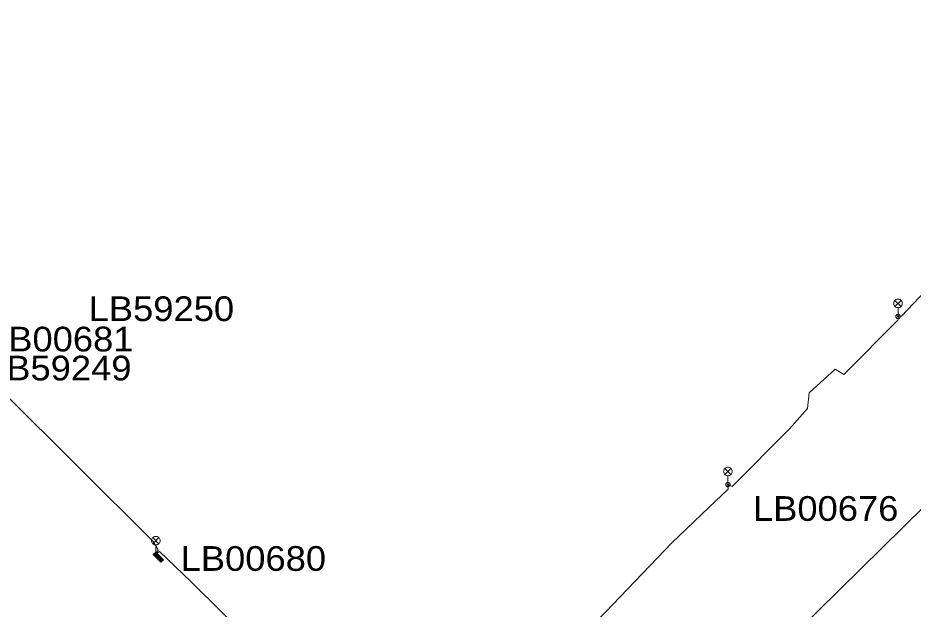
# Model space of a CAD drawing. Extents: x -688049 to -687261, y -973611 to -973038.
# Drawn here: x -687529.7 to -687451.2, y -973526.2 to -973474.3 of the extents above; entities that cross this region are included whole.
import ezdxf

# ---------------------------------------------------------------- set-up
doc = ezdxf.new("R2010")
doc.units = 0
doc.header["$LTSCALE"] = 0.87
doc.layers.add('1', color=7, linetype='Continuous', lineweight=13)

msp = doc.modelspace()

# ---------------------------------------------------------------- hatches: boundary and pattern name
at = {"layer": '1'}
for points in [[(-687517.658, -973521.186), (-687516.983, -973521.854), (-687517.206, -973522.079), (-687517.88, -973521.411)], [(-687517.612, -973521.409), (-687517.207, -973521.81), (-687517.252, -973521.855), (-687517.656, -973521.454)]]:
    msp.add_hatch(color=256, dxfattribs=at).paths.add_polyline_path(points)

# ---------------------------------------------------------------- linework, layer by layer
for p, q in [((-687452.775, -973499.095), (-687452.245, -973499.625)), ((-687452.775, -973499.625), (-687452.245, -973499.095)), ((-687452.51, -973500.51), (-687452.51, -973499.735)), ((-687467.705, -973513.845), (-687467.175, -973514.375)), ((-687467.705, -973514.375), (-687467.175, -973513.845)), ((-687467.44, -973515.26), (-687467.44, -973514.485)), ((-687517.91, -973519.919), (-687517.38, -973520.449)), ((-687517.91, -973520.449), (-687517.38, -973519.919)), ((-687517.645, -973521.334), (-687517.645, -973520.559))]:
    msp.add_line(p, q, dxfattribs=at)
for points in [[(-687425.61, -973474.31), (-687424.155, -973475.479), (-687436.21, -973487.29), (-687437.75, -973485.97), (-687447.006, -973494.997), (-687452.208, -973500.487), (-687452.51, -973500.51)], [(-687452.51, -973500.51), (-687452.51, -973500.813), (-687457.254, -973505.603), (-687458.036, -973505.136), (-687460.308, -973507.199), (-687460.459, -973508.584), (-687462.039, -973510.375), (-687467.065, -973515.434), (-687467.405, -973515.295)], [(-687435.25, -973501.43), (-687435.25, -973502.448), (-687465.092, -973531.834), (-687465.97, -973532.28)], [(-687535.096, -973503.52), (-687534.622, -973502.856), (-687533.88, -973503.123), (-687530.924, -973505.899), (-687531.06, -973507.111), (-687517.877, -973520.244), (-687517.442, -973520.985), (-687517.645, -973521.334)], [(-687467.405, -973515.295), (-687467.405, -973515.662), (-687469.111, -973517.285), (-687472.35, -973520.366), (-687478.189, -973526.459), (-687482.459, -973530.691), (-687482.98, -973530.38)], [(-687517.645, -973521.334), (-687517.314, -973521.125), (-687514.569, -973523.755), (-687503.343, -973534.873), (-687502.167, -973536.514), (-687502.381, -973536.996)]]:
    msp.add_lwpolyline(points, dxfattribs=at)
for points in [[(-687452.135, -973499.36), (-687452.141, -973499.295), (-687452.158, -973499.232), (-687452.185, -973499.173), (-687452.223, -973499.119), (-687452.269, -973499.073), (-687452.322, -973499.035), (-687452.382, -973499.008), (-687452.445, -973498.991), (-687452.51, -973498.985), (-687452.575, -973498.991), (-687452.638, -973499.008), (-687452.698, -973499.035), (-687452.751, -973499.073), (-687452.797, -973499.119), (-687452.835, -973499.173), (-687452.862, -973499.232), (-687452.879, -973499.295), (-687452.885, -973499.36), (-687452.879, -973499.425), (-687452.862, -973499.488), (-687452.835, -973499.548), (-687452.797, -973499.601), (-687452.751, -973499.647), (-687452.698, -973499.685), (-687452.638, -973499.712), (-687452.575, -973499.729), (-687452.51, -973499.735), (-687452.445, -973499.729), (-687452.382, -973499.712), (-687452.322, -973499.685), (-687452.269, -973499.647), (-687452.223, -973499.601), (-687452.185, -973499.548), (-687452.158, -973499.488), (-687452.141, -973499.425)], [(-687452.32, -973500.51), (-687452.323, -973500.477), (-687452.331, -973500.445), (-687452.345, -973500.415), (-687452.364, -973500.388), (-687452.388, -973500.364), (-687452.415, -973500.345), (-687452.445, -973500.331), (-687452.477, -973500.323), (-687452.51, -973500.32), (-687452.543, -973500.323), (-687452.575, -973500.331), (-687452.605, -973500.345), (-687452.632, -973500.364), (-687452.656, -973500.388), (-687452.675, -973500.415), (-687452.689, -973500.445), (-687452.697, -973500.477), (-687452.7, -973500.51), (-687452.697, -973500.543), (-687452.689, -973500.575), (-687452.675, -973500.605), (-687452.656, -973500.632), (-687452.632, -973500.656), (-687452.605, -973500.675), (-687452.575, -973500.689), (-687452.543, -973500.697), (-687452.51, -973500.7), (-687452.477, -973500.697), (-687452.445, -973500.689), (-687452.415, -973500.675), (-687452.388, -973500.656), (-687452.364, -973500.632), (-687452.345, -973500.605), (-687452.331, -973500.575), (-687452.323, -973500.543)], [(-687452.46, -973500.51), (-687452.461, -973500.501), (-687452.463, -973500.493), (-687452.467, -973500.485), (-687452.472, -973500.478), (-687452.478, -973500.472), (-687452.485, -973500.467), (-687452.493, -973500.463), (-687452.501, -973500.461), (-687452.51, -973500.46), (-687452.519, -973500.461), (-687452.527, -973500.463), (-687452.535, -973500.467), (-687452.542, -973500.472), (-687452.548, -973500.478), (-687452.553, -973500.485), (-687452.557, -973500.493), (-687452.559, -973500.501), (-687452.56, -973500.51), (-687452.559, -973500.519), (-687452.557, -973500.527), (-687452.553, -973500.535), (-687452.548, -973500.542), (-687452.542, -973500.548), (-687452.535, -973500.553), (-687452.527, -973500.557), (-687452.519, -973500.559), (-687452.51, -973500.56), (-687452.501, -973500.559), (-687452.493, -973500.557), (-687452.485, -973500.553), (-687452.478, -973500.548), (-687452.472, -973500.542), (-687452.467, -973500.535), (-687452.463, -973500.527), (-687452.461, -973500.519)], [(-687467.065, -973514.11), (-687467.071, -973514.045), (-687467.088, -973513.982), (-687467.115, -973513.923), (-687467.153, -973513.869), (-687467.199, -973513.823), (-687467.253, -973513.785), (-687467.312, -973513.758), (-687467.375, -973513.741), (-687467.44, -973513.735), (-687467.505, -973513.741), (-687467.568, -973513.758), (-687467.628, -973513.785), (-687467.681, -973513.823), (-687467.727, -973513.869), (-687467.765, -973513.923), (-687467.792, -973513.982), (-687467.809, -973514.045), (-687467.815, -973514.11), (-687467.809, -973514.175), (-687467.792, -973514.238), (-687467.765, -973514.298), (-687467.727, -973514.351), (-687467.681, -973514.397), (-687467.628, -973514.435), (-687467.568, -973514.462), (-687467.505, -973514.479), (-687467.44, -973514.485), (-687467.375, -973514.479), (-687467.312, -973514.462), (-687467.253, -973514.435), (-687467.199, -973514.397), (-687467.153, -973514.351), (-687467.115, -973514.298), (-687467.088, -973514.238), (-687467.071, -973514.175)], [(-687467.25, -973515.26), (-687467.253, -973515.227), (-687467.261, -973515.195), (-687467.275, -973515.165), (-687467.294, -973515.138), (-687467.318, -973515.114), (-687467.345, -973515.095), (-687467.375, -973515.081), (-687467.407, -973515.073), (-687467.44, -973515.07), (-687467.473, -973515.073), (-687467.505, -973515.081), (-687467.535, -973515.095), (-687467.562, -973515.114), (-687467.586, -973515.138), (-687467.605, -973515.165), (-687467.619, -973515.195), (-687467.627, -973515.227), (-687467.63, -973515.26), (-687467.627, -973515.293), (-687467.619, -973515.325), (-687467.605, -973515.355), (-687467.586, -973515.382), (-687467.562, -973515.406), (-687467.535, -973515.425), (-687467.505, -973515.439), (-687467.473, -973515.447), (-687467.44, -973515.45), (-687467.407, -973515.447), (-687467.375, -973515.439), (-687467.345, -973515.425), (-687467.318, -973515.406), (-687467.294, -973515.382), (-687467.275, -973515.355), (-687467.261, -973515.325), (-687467.253, -973515.293)], [(-687467.39, -973515.26), (-687467.391, -973515.251), (-687467.393, -973515.243), (-687467.397, -973515.235), (-687467.402, -973515.228), (-687467.408, -973515.222), (-687467.415, -973515.217), (-687467.423, -973515.213), (-687467.431, -973515.211), (-687467.44, -973515.21), (-687467.449, -973515.211), (-687467.457, -973515.213), (-687467.465, -973515.217), (-687467.472, -973515.222), (-687467.478, -973515.228), (-687467.483, -973515.235), (-687467.487, -973515.243), (-687467.489, -973515.251), (-687467.49, -973515.26), (-687467.489, -973515.269), (-687467.487, -973515.277), (-687467.483, -973515.285), (-687467.478, -973515.292), (-687467.472, -973515.298), (-687467.465, -973515.303), (-687467.457, -973515.307), (-687467.449, -973515.309), (-687467.44, -973515.31), (-687467.431, -973515.309), (-687467.423, -973515.307), (-687467.415, -973515.303), (-687467.408, -973515.298), (-687467.402, -973515.292), (-687467.397, -973515.285), (-687467.393, -973515.277), (-687467.391, -973515.269)], [(-687517.27, -973520.184), (-687517.276, -973520.119), (-687517.293, -973520.056), (-687517.32, -973519.997), (-687517.358, -973519.943), (-687517.404, -973519.897), (-687517.458, -973519.859), (-687517.517, -973519.832), (-687517.58, -973519.815), (-687517.645, -973519.809), (-687517.71, -973519.815), (-687517.773, -973519.832), (-687517.832, -973519.859), (-687517.886, -973519.897), (-687517.932, -973519.943), (-687517.97, -973519.997), (-687517.997, -973520.056), (-687518.014, -973520.119), (-687518.02, -973520.184), (-687518.014, -973520.249), (-687517.997, -973520.312), (-687517.97, -973520.372), (-687517.932, -973520.425), (-687517.886, -973520.471), (-687517.832, -973520.509), (-687517.773, -973520.536), (-687517.71, -973520.553), (-687517.645, -973520.559), (-687517.58, -973520.553), (-687517.517, -973520.536), (-687517.458, -973520.509), (-687517.404, -973520.471), (-687517.358, -973520.425), (-687517.32, -973520.372), (-687517.293, -973520.312), (-687517.276, -973520.249)], [(-687517.658, -973521.186), (-687516.983, -973521.854), (-687517.206, -973522.079), (-687517.88, -973521.411)], [(-687517.658, -973521.186), (-687516.983, -973521.854), (-687517.206, -973522.079), (-687517.88, -973521.411)], [(-687517.612, -973521.409), (-687517.207, -973521.81), (-687517.252, -973521.855), (-687517.656, -973521.454)]]:
    msp.add_lwpolyline(points, close=True, dxfattribs=at)

# ---------------------------------------------------------------- texts
at = {"layer": '1', "width": 1.1}
for s, height, p in [('LB59250', 2.168, (-687523.543, -973500.915)), ('LB00681', 2.167, (-687532.369, -973503.577)), ('LB59249', 2.168, (-687532.548, -973506.12)), ('LB00676', 2.167, (-687465.24, -973518.446)), ('LB00680', 2.167, (-687515.468, -973522.833))]:
    msp.add_text(s, height=height, dxfattribs=at).set_placement(p)

doc.saveas('drawing.dxf')
